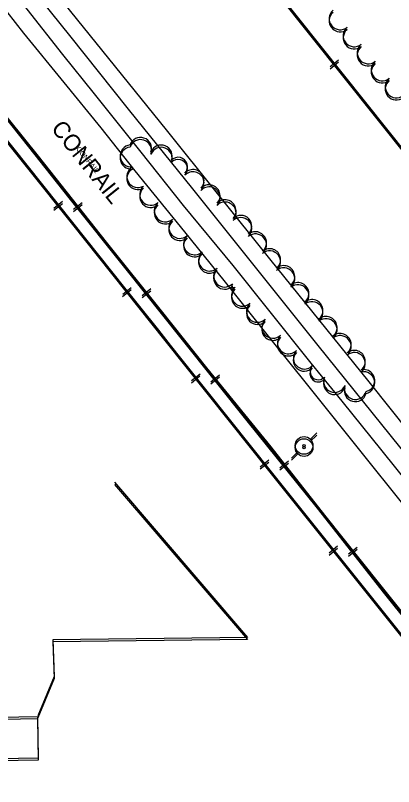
# Model space of a CAD drawing. Extents: x -25029 to 2274964, y -81170 to 687028.
# Drawn here: x 14099 to 14441, y -66960 to -66261 of the extents above; entities that cross this region are included whole.
import ezdxf

# ---------------------------------------------------------------- set-up
doc = ezdxf.new("R2010")
doc.units = 0
for name, color, linetype in [('BLDG', 7, 'Continuous'), ('RD_X_RR_1', 7, 'Continuous'), ('ROAD-NAME', 7, 'Continuous'), ('RR', 7, 'Continuous'), ('TRANSPWRLN', 7, 'Continuous'), ('TREES', 7, 'Continuous'), ('WALL', 7, 'Continuous')]:
    doc.layers.add(name, color=color, linetype=linetype)

msp = doc.modelspace()

# ---------------------------------------------------------------- linework, layer by layer
at = {"layer": 'BLDG'}
for points in [[(14119.16, -66934.33), (14029, -66935.99), (14028.49, -66908.85), (13996.77, -66909.43), (13997.13, -66928.39), (13948.95, -66929.28), (13948.4, -66899.84), (14118.46, -66896.7)], [(14119.09, -66936.27), (14028.93, -66937.92), (14028.43, -66910.78), (13996.71, -66911.36), (13997.06, -66930.32), (13948.88, -66931.2), (13948.34, -66901.76), (14118.4, -66898.64)]]:
    msp.add_lwpolyline(points, close=True, dxfattribs=at)
at = {"layer": 'RD_X_RR_1'}
for points in [[(13395.32, -65339.7), (13433.44, -65379.28), (13463.82, -65409.95), (13492.47, -65440.8), (13591.27, -65564.71), (13711.58, -65713.75), (13824.74, -65854.3), (13933.55, -65990.23), (14049.24, -66134.04), (14148.44, -66257.15), (14235.08, -66364.58), (14328.8, -66481.51), (14418.84, -66593.15), (14492.79, -66685.52), (14565.53, -66775.51), (14617.24, -66840.21), (14786.46, -67050.75), (14843.9, -67123.08), (14887.83, -67178.38), (14946.29, -67249.94), (15021.26, -67343.83), (15079.62, -67417.38), (15113.87, -67460.1)], [(14705.67, -66996.44), (14671.97, -66955.24), (14624.39, -66895.49), (14591.49, -66856.28), (14559.92, -66816.12), (14519.13, -66765.22), (14431.1, -66655.72), (14394.79, -66610.54), (14366.78, -66576.31), (14329.57, -66529.5), (14295.88, -66487.65), (14251.05, -66433.1), (14212.63, -66384.7), (14170.38, -66331.79), (14141.63, -66296.08), (14109.2, -66255.1), (14058.94, -66192.94)], [(15113.68, -67482.29), (15053.21, -67405.1), (14938.66, -67262.69), (14839.21, -67141.07), (14724.71, -66998.18), (14619.91, -66867.6), (14566.02, -66799.66), (14513.32, -66734.3), (14447.05, -66651.91), (14373.1, -66560.22), (14259.35, -66417.98), (14200.97, -66345.77), (14147.94, -66279.06), (14088.82, -66205.43)], [(14075.24, -66237.85), (14105.81, -66276.78), (14142.37, -66321.5), (14175.87, -66362.74), (14206.83, -66401.83), (14251.76, -66456.94), (14287.47, -66501.09), (14327.62, -66551.58), (14363.33, -66596.2), (14409.46, -66653.5), (14451.91, -66706.86), (14501.31, -66767.85), (14539.08, -66815.13), (14620.36, -66916.18), (14664.23, -66970.77)], [(14064.58, -66320.79), (14119.02, -66388.49), (14180.91, -66466.43), (14230.68, -66528.76), (14271.71, -66580.35), (14330.16, -66652.05), (14378.9, -66714.03), (14428.8, -66776.77), (14478.63, -66839.06), (14536.11, -66911.56), (14566.04, -66948.65), (14622.59, -67019.71), (14684.61, -67097.17), (14743.12, -67170.99), (14852.17, -67307.19), (14907.96, -67377.12), (14954.66, -67436.14), (15006.64, -67501.23), (15068.26, -67579.18), (15112.37, -67634.24)], [(14060.41, -66336.87), (14103.87, -66391), (14140.73, -66437.81), (14191.4, -66500.29), (14228.21, -66546.18), (14272.76, -66603.48), (14301.82, -66639.24), (14342.51, -66690.76), (14389.79, -66749.96), (14425.09, -66794.87), (14474.35, -66855.56), (14524.7, -66919.15), (14571.13, -66977.42)]]:
    msp.add_lwpolyline(points, dxfattribs=at)
at = {"layer": 'RR'}
for p, q in [((14383.77, -66307.17), (14391.6, -66300.94)), ((14383.78, -66309.14), (14391.61, -66302.91)), ((14133.49, -66437.44), (14141.3, -66431.2)), ((14133.5, -66435.5), (14141.3, -66429.26)), ((14158.98, -66432.57), (14151.15, -66438.8)), ((14158.99, -66430.62), (14151.16, -66436.86)), ((14195.77, -66515.66), (14203.6, -66509.44)), ((14195.79, -66513.71), (14203.61, -66507.49)), ((14221.26, -66510.8), (14213.44, -66517.04)), ((14221.27, -66508.85), (14213.46, -66515.09)), ((14258.07, -66593.9), (14265.89, -66587.66)), ((14258.09, -66591.94), (14265.91, -66585.7)), ((14283.6, -66588.99), (14275.78, -66595.23)), ((14283.62, -66587.03), (14275.8, -66593.27)), ((14320.41, -66672.08), (14328.23, -66665.85)), ((14320.44, -66670.12), (14328.26, -66663.88)), ((14346.11, -66665.08), (14338.31, -66671.34)), ((14346.08, -66667.05), (14338.28, -66673.31)), ((14382.91, -66748.22), (14390.72, -66741.97)), ((14408.42, -66743.34), (14400.57, -66749.55)), ((14382.87, -66750.19), (14390.68, -66743.94)), ((14408.38, -66745.32), (14400.53, -66751.52))]:
    msp.add_line(p, q, dxfattribs=at)
for points in [[(13794.58, -65561.94), (13949, -65754.78), (14132.49, -65984.38), (14275.51, -66163.19), (14514.69, -66463.55), (14792.58, -66811.85), (15048.02, -67132.51), (15251.76, -67387.02)], [(13794.68, -65563.84), (13949.08, -65756.7), (14132.54, -65986.32), (14275.54, -66165.15), (14514.68, -66465.54), (14792.53, -66813.87), (15047.93, -67134.56), (15251.64, -67389.1)], [(14960.39, -67444.09), (14900.48, -67368.5), (14836.79, -67288.61), (14766.64, -67199.96), (14698.97, -67115.48), (14630.84, -67029.48), (14557.58, -66937.85), (14499.77, -66865.85), (14433.62, -66783.34), (14372.43, -66705.81), (14308.7, -66626.51), (14248.87, -66551.47), (14199.03, -66488.99), (14147.39, -66424.1), (14105.05, -66370.7), (14022.14, -66266.9), (13948.71, -66175.86), (13868.58, -66074.72), (13788.94, -65974.46), (13731.99, -65903.85)], [(13731.95, -65924.34), (13826.45, -66042.7), (13932.78, -66175.57), (13998.27, -66257.74), (14068.46, -66346.14), (14150.21, -66448.41), (14234.04, -66553.77), (14330.47, -66674.67), (14417.52, -66783.45), (14509.11, -66898.08), (14577.69, -66985.08), (14642.16, -67066.28), (14700.65, -67139.14), (14775.16, -67233.52), (14893.77, -67381.91), (14943.55, -67444.09)], [(13732.01, -65926.23), (13826.49, -66044.6), (13932.81, -66177.49), (13998.29, -66259.67), (14068.47, -66348.07), (14150.2, -66450.35), (14234.02, -66555.72), (14330.44, -66676.64), (14417.47, -66785.43), (14509.05, -66900.07), (14577.62, -66987.08), (14642.08, -67068.28), (14700.56, -67141.15), (14775.06, -67235.54), (14893.65, -67383.94), (14970.82, -67480.37), (15084.27, -67622.82), (15157.37, -67715.17), (15215.45, -67787.74), (15251.64, -67832.9)], [(15251.64, -67810.61), (15240.6, -67796.83), (15180.92, -67722.16), (15120.12, -67645.57), (15043.88, -67551.02), (14973.93, -67463.38), (14900.36, -67370.54), (14836.68, -67290.64), (14766.54, -67201.98), (14698.88, -67117.49), (14630.76, -67031.48), (14557.51, -66939.84), (14499.71, -66867.84), (14433.57, -66785.32), (14372.39, -66707.78), (14308.67, -66628.47), (14248.85, -66553.43), (14199.02, -66490.94), (14147.39, -66426.04), (14105.05, -66372.64), (14022.15, -66268.83)]]:
    msp.add_lwpolyline(points, dxfattribs=at)
at = {"layer": 'TRANSPWRLN'}
for p, q in [((14365.9, -66647.23), (14371.7, -66641.43)), ((14365.93, -66645.26), (14371.73, -66639.46)), ((14348.9, -66664.23), (14354.7, -66658.43)), ((14348.93, -66662.26), (14354.73, -66656.46))]:
    msp.add_line(p, q, dxfattribs=at)
for centre, radius in [((14360.24, -66652.78), 8.01), ((14360.28, -66650.81), 8.01), ((14360.24, -66652.89), 1), ((14360.28, -66650.92), 1)]:
    msp.add_circle(centre, radius, dxfattribs=at)
at = {"layer": 'TREES'}
for centre, radius, start, end in [((14393.03, -66263.69), 10, 129.45428, 309.45428), ((14393.04, -66265.67), 10, 129.44728, 309.44728), ((14405.74, -66279.14), 10, 129.45428, 309.45428), ((14405.75, -66281.12), 10, 129.44728, 309.44728), ((14418.45, -66294.58), 10, 129.45428, 309.45428), ((14418.45, -66296.56), 10, 129.44728, 309.44728), ((14431.16, -66310.02), 10, 129.45428, 309.45428), ((14431.16, -66312), 10, 129.44728, 309.44728), ((14443.87, -66325.46), 10, 129.45428, 309.45428), ((14443.87, -66327.45), 10, 129.44728, 309.44728), ((14211.94, -66381.4), 10, 341.59186, 161.59186), ((14203.54, -66388.18), 10, 96.28341, 276.28341), ((14211.93, -66383.35), 10, 341.58486, 161.58486), ((14230.69, -66388.32), 10, 337.88427, 157.88427), ((14203.54, -66390.13), 10, 96.27641, 276.27641), ((14230.69, -66390.28), 10, 337.87727, 157.87727), ((14246.11, -66399.85), 8.47, 316.6654, 136.6654), ((14246.11, -66397.89), 8.47, 316.6724, 136.6724), ((14209.59, -66408.76), 10, 119.73175, 299.73175), ((14209.6, -66406.8), 10, 119.73875, 299.73875), ((14259.55, -66410.56), 10, 316.6724, 136.6724), ((14259.54, -66412.52), 10, 316.6654, 136.6654), ((14274.09, -66424.29), 10, 316.6724, 136.6724), ((14221.17, -66424.94), 10, 131.43863, 311.43863), ((14221.18, -66422.98), 10, 131.44563, 311.44563), ((14274.09, -66426.25), 10, 316.6654, 136.6654), ((14288.64, -66438.01), 10, 316.6724, 136.6724), ((14234.41, -66439.93), 10, 131.43863, 311.43863), ((14234.42, -66437.97), 10, 131.44563, 311.44563), ((14288.63, -66439.97), 10, 316.6654, 136.6654), ((14302.87, -66452.06), 10, 314.04417, 134.04417), ((14247.64, -66454.92), 10, 131.43863, 311.43863), ((14247.65, -66452.96), 10, 131.44563, 311.44563), ((14302.86, -66454.03), 10, 314.03717, 134.03717), ((14316.22, -66466.93), 10, 309.77328, 129.77328), ((14261.02, -66469.78), 10, 132.53182, 312.53182), ((14261.03, -66467.82), 10, 132.53882, 312.53882), ((14316.21, -66468.9), 10, 309.76628, 129.76628), ((14274.54, -66484.52), 10, 132.53222, 312.53222), ((14274.55, -66482.56), 10, 132.53922, 312.53922), ((14329, -66484.27), 10, 309.76628, 129.76628), ((14329.01, -66482.3), 10, 309.77328, 129.77328), ((14288.25, -66499.08), 10, 134.04222, 314.04222), ((14288.27, -66497.11), 10, 134.04922, 314.04922), ((14341.79, -66499.65), 10, 309.76628, 129.76628), ((14341.81, -66497.68), 10, 309.77328, 129.77328), ((14296.48, -66505.69), 1.87, 132.26108, 312.26108), ((14354.58, -66515.02), 10, 309.76628, 129.76628), ((14354.6, -66513.05), 10, 309.77328, 129.77328), ((14304.44, -66516.43), 9.99, 132.25408, 312.25408), ((14304.46, -66514.47), 9.99, 132.26108, 312.26108), ((14296.46, -66507.65), 1.87, 132.25408, 312.25408), ((14367.4, -66528.42), 10, 309.77328, 129.77328), ((14318.08, -66531.04), 10, 133.82361, 313.82361), ((14318.1, -66529.07), 10, 133.83061, 313.83061), ((14367.38, -66530.39), 10, 309.76628, 129.76628), ((14380.19, -66543.79), 10, 309.77328, 129.77328), ((14331.93, -66545.47), 10, 133.82479, 313.82479), ((14331.95, -66543.5), 10, 133.83179, 313.83179), ((14380.17, -66545.77), 10, 309.76628, 129.76628), ((14346.07, -66559.61), 10, 136.18171, 316.18171), ((14346.09, -66557.64), 10, 136.18871, 316.18871), ((14392.96, -66561.14), 10, 309.76628, 129.76628), ((14392.99, -66559.16), 10, 309.77328, 129.77328), ((14360.5, -66573.46), 10, 136.18171, 316.18171), ((14360.53, -66571.48), 10, 136.18871, 316.18871), ((14405.76, -66576.51), 10, 309.76628, 129.76628), ((14405.78, -66574.53), 10, 309.77328, 129.77328), ((14373.17, -66585.62), 7.56, 136.18171, 316.18171), ((14373.2, -66583.64), 7.56, 136.18871, 316.18871), ((14414.32, -66591.99), 10, 282.32343, 102.32343), ((14387.92, -66592.64), 10, 157.85607, 337.85607), ((14414.29, -66593.97), 10, 282.31643, 102.31643), ((14387.89, -66594.62), 10, 157.84907, 337.84907), ((14406.81, -66599.09), 10, 164.50022, 344.50022), ((14406.78, -66601.07), 10, 164.49322, 344.49322)]:
    msp.add_arc(centre, radius, start, end, dxfattribs=at)
at = {"layer": 'WALL'}
for points in [[(14188.31, -66686.14), (14308.94, -66826.97), (14132.4, -66829.07), (14133.52, -66862.33), (14118.78, -66897.93)], [(14188.35, -66684.19), (14308.99, -66825.01), (14132.45, -66827.13), (14133.58, -66860.39), (14118.84, -66895.99)]]:
    msp.add_lwpolyline(points, dxfattribs=at)

# ---------------------------------------------------------------- texts
at = {"layer": 'ROAD-NAME'}
for height, rotation, p in [(15, 308.71354, (14130.23, -66363.45)), (4.68, 308.72054, (14153.22, -66381.92))]:
    msp.add_text('CONRAIL', height=height, rotation=rotation, dxfattribs=at).set_placement(p)

doc.saveas('drawing.dxf')
